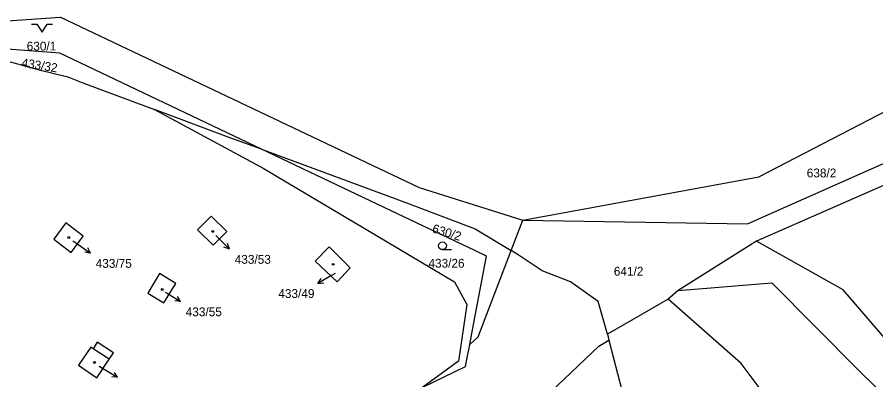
# Model space of a CAD drawing. Extents: x -869103 to -863415, y -1015889 to -1012477.
# Drawn here: x -866880.6 to -866715.3, y -1012992.8 to -1012922.9 of the extents above; entities that cross this region are included whole.
import ezdxf

# ---------------------------------------------------------------- set-up
doc = ezdxf.new("R2010")
doc.units = 0
for name, color, linetype in [('Hranice katastralního území', 7, 'Continuous'), ('Hranice parcel', 7, 'Continuous'), ('Parcelní čísla', 7, 'Continuous'), ('Pop  PČ popisy', 7, 'Continuous'), ('Vnitřní kresba', 7, 'Continuous'), ('Značky budov', 7, 'Continuous'), ('Značky kultur', 7, 'Continuous')]:
    doc.layers.add(name, color=color, linetype=linetype)

msp = doc.modelspace()

# ---------------------------------------------------------------- linework, layer by layer
at = {"layer": 'Hranice katastralního území'}
for p, q in [((-866885.16, -1012923.86), (-866872.22, -1012922.94)), ((-866872.22, -1012922.94), (-866803.18, -1012955.72)), ((-866737.82, -1012953.71), (-866707.66, -1012938.01)), ((-866783.28, -1012962.05), (-866737.82, -1012953.71)), ((-866803.18, -1012955.72), (-866783.28, -1012962.05))]:
    msp.add_line(p, q, dxfattribs=at)
at = {"layer": 'Hranice parcel'}
for p, q in [((-866885.16, -1012923.86), (-866872.22, -1012922.94)), ((-866872.22, -1012922.94), (-866803.18, -1012955.72)), ((-866737.82, -1012953.71), (-866707.66, -1012938.01)), ((-866783.28, -1012962.05), (-866737.82, -1012953.71)), ((-866803.18, -1012955.72), (-866783.28, -1012962.05)), ((-866785.51, -1012967.88), (-866783.28, -1012962.05)), ((-866738.25, -1012966.07), (-866753.38, -1012975.57)), ((-866791.86, -1012984.52), (-866785.51, -1012967.88)), ((-866753.38, -1012975.57), (-866755.27, -1012977.24)), ((-866755.27, -1012977.24), (-866766.98, -1012983.97)), ((-866766.98, -1012983.97), (-866766.67, -1012985.16)), ((-866793.45, -1012985.97), (-866791.86, -1012984.52))]:
    msp.add_line(p, q, dxfattribs=at)
for points in [[(-866833.56, -1012948.36), (-866872.38, -1012929.9), (-866921.98, -1012926.1)], [(-866921.98, -1012926.1), (-866917.12, -1012926.77), (-866886.59, -1012930.29), (-866876.36, -1012933.08), (-866870.85, -1012934.44), (-866867.92, -1012935.58), (-866855.36, -1012940.29), (-866854.13, -1012940.74)], [(-866833.56, -1012948.36), (-866839.96, -1012946.04), (-866854.13, -1012940.74)], [(-866854.13, -1012940.74), (-866833.25, -1012952.02), (-866796.4, -1012973.9), (-866794.01, -1012978.29), (-866795.62, -1012989.18), (-866802.47, -1012994.2)], [(-866783.28, -1012962.05), (-866740.01, -1012962.73), (-866696.08, -1012943.21)], [(-866691.85, -1012945.11), (-866693.93, -1012946.65), (-866738.25, -1012966.07)], [(-866793.45, -1012985.97), (-866792.92, -1012983.17), (-866790.23, -1012968.96), (-866792.51, -1012967.88), (-866807.37, -1012960.81), (-866833.56, -1012948.36)], [(-866833.56, -1012948.36), (-866805.98, -1012958.6), (-866792.4, -1012963.72), (-866785.51, -1012967.88)], [(-866842.88, -1012966.87), (-866840.25, -1012964.23), (-866843.22, -1012961.28), (-866845.84, -1012963.89), (-866842.88, -1012966.87)], [(-866871.21, -1012962.58), (-866873.54, -1012965.69), (-866870.18, -1012968.24), (-866867.85, -1012965.14), (-866871.21, -1012962.58)], [(-866648.08, -1013032.26), (-866668.04, -1013025.38), (-866685.03, -1013015.24), (-866697.28, -1013003.72), (-866721.59, -1012975.46), (-866738.25, -1012966.07)], [(-866823.2, -1012969.94), (-866819.01, -1012973.9), (-866816.46, -1012971.24), (-866820.55, -1012967.2), (-866823.2, -1012969.94)], [(-866766.98, -1012983.97), (-866768.75, -1012977.68), (-866774.09, -1012973.93), (-866779.54, -1012971.8), (-866784.15, -1012968.7), (-866785.51, -1012967.88)], [(-866850.02, -1012974.25), (-866853.16, -1012972.32), (-866855.44, -1012976.11), (-866852.34, -1012977.97), (-866850.02, -1012974.25)], [(-866753.38, -1012975.57), (-866735.35, -1012974.1), (-866718.63, -1012990.96), (-866682.51, -1013026.34), (-866653.53, -1013038.46)], [(-866733.17, -1013000.46), (-866741.21, -1012989.67), (-866755.27, -1012977.24)], [(-866865.93, -1012986.8), (-866866.38, -1012986.49), (-866868.77, -1012989.95), (-866865.24, -1012992.38), (-866862.84, -1012988.81), (-866862.04, -1012987.62), (-866865.17, -1012985.57), (-866865.93, -1012986.8)], [(-866802.47, -1012994.2), (-866794.26, -1012990.24), (-866793.81, -1012987.85), (-866793.64, -1012986.99), (-866793.45, -1012985.97)], [(-866777.93, -1012995.15), (-866768.61, -1012986.3), (-866766.67, -1012985.16)], [(-866766.67, -1012985.16), (-866762.53, -1013001.19), (-866759.76, -1013005.8), (-866758.19, -1013011.8)]]:
    msp.add_lwpolyline(points, dxfattribs=at)
at = {"layer": 'Pop  PČ popisy'}
for p, q in [((-866869.87, -1012965.99), (-866868.91, -1012966.66)), ((-866842.34, -1012965.01), (-866841.84, -1012965.5)), ((-866841.84, -1012965.5), (-866839.72, -1012967.62)), ((-866868.91, -1012966.66), (-866866.45, -1012968.38)), ((-866866.45, -1012968.38), (-866866.98, -1012967.4)), ((-866839.72, -1012967.62), (-866840.78, -1012967.27)), ((-866839.72, -1012967.62), (-866840.07, -1012966.56)), ((-866866.45, -1012968.38), (-866867.56, -1012968.22)), ((-866820.1, -1012972.71), (-866822.7, -1012974.21)), ((-866819.38, -1012972.3), (-866820.1, -1012972.71)), ((-866822.7, -1012974.21), (-866822.08, -1012973.28)), ((-866822.7, -1012974.21), (-866821.58, -1012974.14)), ((-866852.06, -1012975.88), (-866851.67, -1012976.12)), ((-866851.67, -1012976.12), (-866849.12, -1012977.71)), ((-866849.12, -1012977.71), (-866850.24, -1012977.6)), ((-866849.12, -1012977.71), (-866849.71, -1012976.76)), ((-866864.81, -1012990.16), (-866863.83, -1012990.75)), ((-866863.83, -1012990.75), (-866861.26, -1012992.3)), ((-866861.26, -1012992.3), (-866862.37, -1012992.21)), ((-866861.26, -1012992.3), (-866861.86, -1012991.35))]:
    msp.add_line(p, q, dxfattribs=at)
at = {"layer": 'Vnitřní kresba'}
msp.add_line((-866862.84, -1012988.81), (-866865.93, -1012986.8), dxfattribs=at)
at = {"layer": 'Značky budov'}
for centre in [(-866842.93, -1012964.2), (-866870.63, -1012965.39), (-866819.73, -1012970.55), (-866852.64, -1012975.4), (-866865.66, -1012989.44)]:
    msp.add_circle(centre, 0.175, dxfattribs=at)
at = {"layer": 'Značky kultur'}
for p, q in [((-866877.79, -1012924.31), (-866876.79, -1012924.31)), ((-866876.79, -1012924.31), (-866875.79, -1012925.81)), ((-866875.79, -1012925.81), (-866874.79, -1012924.31)), ((-866874.79, -1012924.31), (-866873.79, -1012924.31)), ((-866798.71, -1012967.72), (-866796.96, -1012967.72))]:
    msp.add_line(p, q, dxfattribs=at)
msp.add_circle((-866798.71, -1012966.97), 0.75, dxfattribs=at)

# ---------------------------------------------------------------- texts
at = {"layer": 'Parcelní čísla'}
for s, p in [('630/1', (-866878.73, -1012929.36)), ('638/2', (-866728.61, -1012953.8)), ('433/75', (-866865.46, -1012971.22)), ('433/53', (-866838.7, -1012970.44)), ('433/26', (-866801.42, -1012971.19)), ('641/2', (-866765.74, -1012972.73)), ('433/49', (-866830.31, -1012977.03)), ('433/55', (-866848.13, -1012980.54))]:
    msp.add_text(s, height=1.7, dxfattribs=at).set_placement(p)
for s, rotation, p in [('433/32', 351, (-866879.82, -1012932.5)), ('630/2', 343, (-866800.84, -1012964.37))]:
    msp.add_text(s, height=1.7, rotation=rotation, dxfattribs=at).set_placement(p)

doc.saveas('drawing.dxf')
